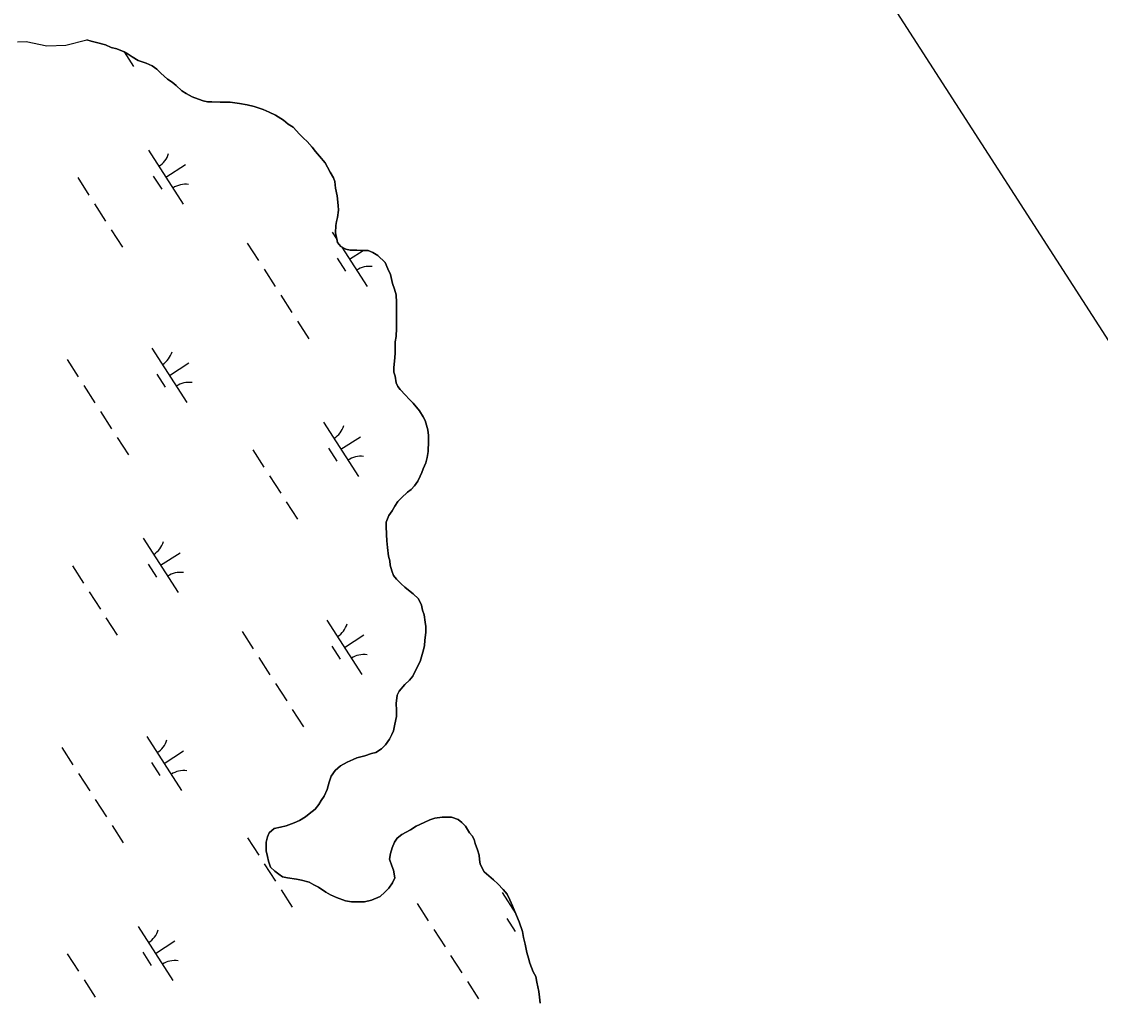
# Model space of a CAD drawing. Extents: x 3937982 to 3958556, y 219448 to 241894.
# Drawn here: x 3952193 to 3953030, y 232727 to 233488 of the extents above; entities that cross this region are included whole.
import ezdxf

# ---------------------------------------------------------------- set-up
doc = ezdxf.new("R2010")
doc.units = 0
for name, color, linetype in [('V-GRID-FRAM', 7, 'Continuous'), ('V-TOPO-SHOR', 7, 'Continuous'), ('V-WETL-SWMP', 7, 'Continuous')]:
    doc.layers.add(name, color=color, linetype=linetype)

msp = doc.modelspace()

# ---------------------------------------------------------------- linework, layer by layer
at = {"layer": 'V-GRID-FRAM'}
msp.add_lwpolyline([(3948998.173, 239513.74), (3957109.469, 226912.286), (3949780.097, 222173.81), (3941699.799, 234772.334), (3948998.173, 239513.74)], dxfattribs=at)
at = {"layer": 'V-TOPO-SHOR'}
for points in [[(3952190.179, 233471.818), (3952196.978, 233472.089), (3952213.018, 233468.648), (3952227.819, 233469.199), (3952244, 233473.34)], [(3952483.973, 233207.418), (3952483.123, 233212.591), (3952482.293, 233215.771), (3952482.257, 233219.359), (3952482.607, 233224.146), (3952483.344, 233230.134), (3952483.287, 233235.715), (3952483.25, 233239.301), (3952484.006, 233243.294), (3952484.339, 233249.676), (3952484.292, 233254.46), (3952484.223, 233261.237), (3952484.182, 233265.222), (3952484.139, 233269.607), (3952484.077, 233275.585), (3952482.836, 233279.958), (3952481.198, 233284.326), (3952479.531, 233291.486), (3952477.493, 233295.848), (3952475.451, 233300.612), (3952469.815, 233306.135), (3952465.805, 233308.486), (3952462.2, 233310.045), (3952456.62, 233309.988), (3952453.427, 233310.354), (3952448.245, 233310.301), (3952445.048, 233311.067), (3952441.043, 233313.019), (3952438.618, 233316.183), (3952437.78, 233320.162), (3952436.947, 233323.74), (3952437.289, 233329.325), (3952437.655, 233332.518), (3952438.419, 233335.715), (3952439.16, 233341.304), (3952439.124, 233344.89), (3952438.249, 233352.455), (3952436.994, 233358.423), (3952436.541, 233363.52), (3952435.316, 233366.457), (3952432.879, 233370.817), (3952430.848, 233374.624), (3952428.82, 233378.032), (3952424.464, 233383.171), (3952421.316, 233386.806), (3952418.891, 233390.05), (3952414.861, 233394.554), (3952412.203, 233397.157), (3952409.061, 233400.315), (3952404.064, 233405.605), (3952400.134, 233407.958), (3952396.593, 233411.11), (3952390.334, 233415.111), (3952385.527, 233417.297), (3952380.723, 233419.48), (3952373.764, 233421.72), (3952368.406, 233423.101), (3952362.34, 233423.996), (3952355.154, 233424.96), (3952351.326, 233425.001), (3952347.418, 233425.12), (3952340.961, 233425.214), (3952337.688, 233425.339), (3952334.254, 233426.103), (3952330.651, 233427.422), (3952325.771, 233429.206), (3952320.96, 233431.788), (3952317.829, 233433.988), (3952313.323, 233438.008), (3952310.188, 233440.687), (3952306.657, 233442.962), (3952301.346, 233447.693), (3952298.207, 233450.611), (3952294.672, 233453.286), (3952290.107, 233455.234), (3952286.986, 233456.477), (3952283.947, 233457.403), (3952279.134, 233460.145), (3952276.082, 233462.344), (3952273.035, 233464.149), (3952267.192, 233466.401), (3952262.797, 233467.393), (3952258.39, 233469.58), (3952251.435, 233471.423), (3952247.439, 233472.419), (3952244, 233473.34)], [(3952392.974, 232826.193), (3952389.761, 232828.552), (3952386.539, 232831.708), (3952384.897, 232836.476), (3952384.061, 232840.053), (3952383.219, 232844.43), (3952383.152, 232851.207), (3952384.307, 232855.205), (3952385.47, 232858.406), (3952389.423, 232861.635), (3952394.195, 232862.878), (3952398.571, 232863.72), (3952404.924, 232866.178), (3952408.893, 232867.812), (3952413.649, 232870.651), (3952416.415, 232873.071), (3952421.161, 232876.707), (3952423.915, 232880.323), (3952425.875, 232883.533), (3952428.234, 232886.746), (3952430.573, 232891.952), (3952432.111, 232897.549), (3952433.657, 232902.347), (3952436.801, 232906.765), (3952440.752, 232910.392), (3952445.905, 232913.235), (3952450.666, 232915.277), (3952453.445, 232916.499), (3952456.626, 232917.331), (3952459.806, 232918.16), (3952464.971, 232919.807), (3952468.152, 232920.636), (3952472.508, 232923.471), (3952475.664, 232926.692), (3952478.81, 232931.11), (3952480.766, 232934.716), (3952481.933, 232937.52), (3952483.076, 232942.714), (3952484.21, 232948.704), (3952484.163, 232953.486), (3952484.11, 232958.67), (3952484.841, 232965.055), (3952486.404, 232968.26), (3952490.735, 232973.487), (3952494.291, 232976.71), (3952497.049, 232979.928), (3952499.777, 232985.937), (3952502.515, 232991.147), (3952503.675, 232994.745), (3952505.213, 233000.342), (3952505.976, 233003.539), (3952506.335, 233007.529), (3952507.068, 233013.914), (3952507.023, 233018.299), (3952506.589, 233021.881), (3952505.735, 233027.456), (3952504.502, 233031.029), (3952503.664, 233035.009), (3952501.223, 233039.766), (3952497.199, 233043.713), (3952493.582, 233046.465), (3952490.768, 233048.829), (3952487.95, 233051.591), (3952484.325, 233055.143), (3952481.904, 233057.907), (3952480.673, 233061.483), (3952479.432, 233065.856), (3952478.996, 233069.438), (3952478.165, 233073.018), (3952477.298, 233079.786), (3952476.846, 233084.964), (3952476.399, 233089.742), (3952476.334, 233096.119), (3952476.303, 233099.31), (3952478.242, 233104.512), (3952480.997, 233108.126), (3952482.953, 233111.735), (3952485.306, 233115.346), (3952488.069, 233118.164), (3952492.808, 233122.598), (3952495.579, 233124.619), (3952498.339, 233127.437), (3952500.695, 233131.05), (3952502.646, 233135.056), (3952503.814, 233137.857), (3952504.981, 233140.661), (3952506.927, 233145.464), (3952508.082, 233149.461), (3952508.829, 233154.254), (3952509.149, 233162.228), (3952509.104, 233166.613), (3952508.659, 233170.994), (3952506.595, 233178.148), (3952504.971, 233180.923), (3952502.132, 233185.676), (3952497.289, 233191.607), (3952494.067, 233194.765), (3952491.245, 233197.923), (3952487.215, 233202.269), (3952485.197, 233204.64), (3952483.973, 233207.418)], [(3952595.699, 232726.201), (3952595.253, 232730.981), (3952594.811, 232735.362), (3952593.141, 232742.52), (3952592.302, 232746.896), (3952590.27, 232750.464), (3952587.81, 232757.216), (3952586.573, 232761.189), (3952585.334, 232765.562), (3952584.073, 232771.927), (3952582.826, 232777.098), (3952581.98, 232781.872), (3952579.51, 232789.421), (3952577.468, 232794.184), (3952574.204, 232801.725), (3952572.162, 232806.489), (3952570.124, 232810.851), (3952566.898, 232814.406), (3952562.868, 232818.75), (3952559.646, 232821.906), (3952556.028, 232825.06), (3952552.407, 232828.212), (3952549.159, 232834.157), (3952548.722, 232837.741), (3952548.292, 232840.926), (3952547.051, 232845.298), (3952545.409, 232850.066), (3952544.579, 232853.247), (3952542.955, 232856.02), (3952540.94, 232858.391), (3952537.698, 232863.542), (3952534.88, 232866.303), (3952532.064, 232868.666), (3952526.862, 232870.606), (3952523.276, 232870.571), (3952519.688, 232870.534), (3952514.115, 232869.68), (3952510.14, 232868.443), (3952505.778, 232866.405), (3952499.429, 232863.55), (3952495.073, 232860.716), (3952488.333, 232857.06), (3952484.774, 232854.234), (3952482.814, 232851.025), (3952480.864, 232846.619), (3952479.713, 232842.222), (3952478.959, 232837.829), (3952480.608, 232832.664), (3952481.837, 232829.488), (3952483.092, 232823.522), (3952481.14, 232819.514), (3952478.39, 232815.5), (3952475.234, 232812.278), (3952471.679, 232809.055), (3952464.93, 232806.196), (3952459.364, 232804.943), (3952452.984, 232804.877), (3952449.398, 232804.84), (3952444.606, 232805.59), (3952437.803, 232808.312), (3952432.998, 232810.255), (3952429.392, 232812.213), (3952423.77, 232816.141), (3952420.163, 232818.097), (3952416.555, 232820.055), (3952410.56, 232821.587), (3952406.567, 232822.344), (3952399.777, 232823.471), (3952395.784, 232824.229), (3952392.974, 232826.193)]]:
    msp.add_lwpolyline(points, dxfattribs=at)
at = {"layer": 'V-WETL-SWMP'}
for p, q in [((3952272.87, 233464.211), (3952280.305, 233452.661)), ((3952291.802, 233387.924), (3952318.864, 233345.88)), ((3952305.333, 233366.902), (3952320.469, 233376.644)), ((3952236.936, 233366.527), (3952245.596, 233353.073)), ((3952295.598, 233367.771), (3952302.093, 233357.681)), ((3952249.926, 233346.346), (3952258.586, 233332.892)), ((3952262.916, 233326.165), (3952271.576, 233312.711)), ((3952434.368, 233324.233), (3952438.165, 233318.335)), ((3952368.503, 233315.639), (3952377.163, 233302.185)), ((3952441.835, 233312.632), (3952461.43, 233282.19)), ((3952438.164, 233304.081), (3952444.659, 233293.991)), ((3952447.899, 233303.212), (3952458.455, 233310.007)), ((3952381.493, 233295.458), (3952390.153, 233282.004)), ((3952394.483, 233275.277), (3952403.142, 233261.823)), ((3952407.472, 233255.096), (3952416.132, 233241.642)), ((3952294.5, 233234.204), (3952321.563, 233192.161)), ((3952228.635, 233225.609), (3952237.295, 233212.155)), ((3952308.032, 233213.182), (3952323.167, 233222.925)), ((3952298.296, 233214.052), (3952304.791, 233203.961)), ((3952241.625, 233205.428), (3952250.285, 233191.974)), ((3952254.615, 233185.248), (3952263.275, 233171.794)), ((3952427.63, 233176.905), (3952454.692, 233134.862)), ((3952267.605, 233165.067), (3952276.265, 233151.613)), ((3952441.161, 233155.884), (3952456.296, 233165.626)), ((3952372.764, 233155.508), (3952381.424, 233142.054)), ((3952431.426, 233156.753), (3952437.921, 233146.663)), ((3952385.754, 233135.328), (3952394.414, 233121.874)), ((3952398.743, 233115.147), (3952407.403, 233101.693)), ((3952287.762, 233086.876), (3952314.825, 233044.833)), ((3952301.294, 233065.854), (3952316.429, 233075.597)), ((3952232.896, 233065.479), (3952241.556, 233052.025)), ((3952291.558, 233066.723), (3952298.053, 233056.633)), ((3952245.886, 233045.298), (3952254.546, 233031.844)), ((3952258.876, 233025.117), (3952267.536, 233011.663)), ((3952430.328, 233023.186), (3952457.391, 232981.142)), ((3952364.463, 233014.591), (3952373.123, 233001.137)), ((3952443.859, 233002.164), (3952458.995, 233011.907)), ((3952434.124, 233003.033), (3952440.619, 232992.943)), ((3952377.453, 232994.41), (3952386.113, 232980.956)), ((3952390.443, 232974.229), (3952399.103, 232960.775)), ((3952403.433, 232954.049), (3952412.093, 232940.595)), ((3952290.461, 232933.156), (3952317.523, 232891.113)), ((3952224.596, 232924.561), (3952233.256, 232911.107)), ((3952303.992, 232912.135), (3952319.128, 232921.877)), ((3952294.257, 232913.004), (3952300.752, 232902.913)), ((3952237.586, 232904.381), (3952246.246, 232890.927)), ((3952250.576, 232884.2), (3952259.236, 232870.746)), ((3952263.566, 232864.019), (3952272.226, 232850.565)), ((3952368.724, 232854.461), (3952377.384, 232841.007)), ((3952381.714, 232834.28), (3952390.374, 232820.826)), ((3952394.704, 232814.099), (3952403.364, 232800.645)), ((3952566.156, 232812.167), (3952576.929, 232795.432)), ((3952500.291, 232803.573), (3952508.951, 232790.119)), ((3952283.723, 232785.828), (3952310.785, 232743.785)), ((3952569.952, 232792.015), (3952576.447, 232781.925)), ((3952513.281, 232783.392), (3952521.941, 232769.938)), ((3952297.254, 232764.806), (3952312.39, 232774.549)), ((3952228.857, 232764.431), (3952237.517, 232750.977)), ((3952287.519, 232765.676), (3952294.014, 232755.585)), ((3952526.271, 232763.211), (3952534.931, 232749.757)), ((3952241.847, 232744.25), (3952250.507, 232730.796)), ((3952539.261, 232743.03), (3952547.921, 232729.576))]:
    msp.add_line(p, q, dxfattribs=at)
for points in [[(3952190.178, 233471.818), (3952196.978, 233472.088)], [(3952196.978, 233472.088), (3952213.019, 233468.649), (3952227.819, 233469.2), (3952244, 233473.34), (3952247.438, 233472.419), (3952251.434, 233471.423), (3952258.389, 233469.58), (3952262.796, 233467.393), (3952267.191, 233466.401), (3952273.034, 233464.148), (3952276.082, 233462.345), (3952279.134, 233460.144), (3952283.946, 233457.402), (3952286.985, 233456.477), (3952290.107, 233455.233), (3952294.671, 233453.286), (3952298.207, 233450.611), (3952301.346, 233447.693), (3952306.656, 233442.963), (3952310.187, 233440.687), (3952313.323, 233438.008), (3952317.829, 233433.988), (3952320.961, 233431.788), (3952325.771, 233429.206), (3952330.652, 233427.421), (3952334.253, 233426.103), (3952337.689, 233425.34), (3952340.96, 233425.214), (3952347.418, 233425.12), (3952351.326, 233425.001), (3952355.154, 233424.96), (3952362.339, 233423.996), (3952368.407, 233423.101), (3952373.763, 233421.721), (3952380.722, 233419.479), (3952385.528, 233417.296), (3952390.334, 233415.112), (3952396.593, 233411.11), (3952400.133, 233407.957), (3952404.064, 233405.605), (3952409.061, 233400.314), (3952412.202, 233397.157), (3952414.86, 233394.553), (3952418.892, 233390.049), (3952421.317, 233386.805), (3952424.463, 233383.17), (3952428.821, 233378.032), (3952430.848, 233374.624), (3952432.88, 233370.818), (3952435.316, 233366.458), (3952436.542, 233363.52), (3952436.993, 233358.422), (3952438.249, 233352.455), (3952439.123, 233344.89), (3952439.16, 233341.303), (3952438.419, 233335.714), (3952437.655, 233332.517), (3952437.289, 233329.325), (3952436.947, 233323.74), (3952437.78, 233320.161), (3952438.618, 233316.183), (3952441.042, 233313.019), (3952445.048, 233311.066), (3952448.245, 233310.301), (3952453.427, 233310.354), (3952456.62, 233309.988), (3952462.2, 233310.045), (3952465.804, 233308.487), (3952469.814, 233306.136), (3952475.451, 233300.612), (3952477.493, 233295.849), (3952479.53, 233291.485), (3952481.198, 233284.326), (3952482.836, 233279.958), (3952484.077, 233275.586), (3952484.138, 233269.607), (3952484.182, 233265.222), (3952484.223, 233261.236), (3952484.292, 233254.46), (3952484.34, 233249.677), (3952484.006, 233243.295), (3952483.25, 233239.301), (3952483.286, 233235.714), (3952483.343, 233230.133), (3952482.607, 233224.146), (3952482.257, 233219.359), (3952482.293, 233215.772), (3952483.123, 233212.591), (3952483.973, 233207.418)], [(3952483.973, 233207.418), (3952485.197, 233204.64), (3952487.214, 233202.268), (3952491.245, 233197.924), (3952494.067, 233194.764), (3952497.288, 233191.607), (3952502.132, 233185.677), (3952504.971, 233180.922), (3952506.594, 233178.148), (3952508.66, 233170.994), (3952509.103, 233166.613), (3952509.148, 233162.229), (3952508.83, 233154.253), (3952508.081, 233149.462), (3952506.926, 233145.463), (3952504.982, 233140.66), (3952503.814, 233137.858), (3952502.647, 233135.055), (3952500.695, 233131.049), (3952498.339, 233127.437), (3952495.578, 233124.619), (3952492.808, 233122.598), (3952488.069, 233118.164), (3952485.307, 233115.346), (3952482.952, 233111.734), (3952480.996, 233108.127), (3952478.242, 233104.511), (3952476.302, 233099.309), (3952476.334, 233096.12), (3952476.399, 233089.742), (3952476.846, 233084.963), (3952477.298, 233079.786), (3952478.164, 233073.018), (3952478.997, 233069.438), (3952479.432, 233065.855), (3952480.673, 233061.483), (3952481.905, 233057.907), (3952484.325, 233055.142), (3952487.949, 233051.591), (3952490.767, 233048.829), (3952493.582, 233046.466), (3952497.198, 233043.712), (3952501.224, 233039.767), (3952503.664, 233035.008), (3952504.502, 233031.03), (3952505.734, 233027.455), (3952506.588, 233021.882), (3952507.023, 233018.299), (3952507.068, 233013.915), (3952506.335, 233007.529), (3952505.977, 233003.539), (3952505.213, 233000.342), (3952503.675, 232994.745), (3952502.516, 232991.146), (3952499.778, 232985.936), (3952497.049, 232979.928), (3952494.291, 232976.711), (3952490.736, 232973.486), (3952486.404, 232968.26), (3952484.842, 232965.055), (3952484.11, 232958.669), (3952484.163, 232953.487), (3952484.211, 232948.704), (3952483.076, 232942.713), (3952481.933, 232937.519), (3952480.766, 232934.717), (3952478.809, 232931.109), (3952475.665, 232926.692), (3952472.509, 232923.471), (3952468.152, 232920.636), (3952464.972, 232919.807), (3952459.806, 232918.16), (3952456.626, 232917.33), (3952453.445, 232916.5), (3952450.667, 232915.276), (3952445.904, 232913.235), (3952440.751, 232910.392), (3952436.801, 232906.764), (3952433.657, 232902.347), (3952432.111, 232897.548), (3952430.574, 232891.951), (3952428.235, 232886.745), (3952425.875, 232883.532), (3952423.915, 232880.323), (3952421.161, 232876.707), (3952416.415, 232873.071), (3952413.649, 232870.651), (3952408.894, 232867.812), (3952404.924, 232866.177), (3952398.571, 232863.721), (3952394.194, 232862.879), (3952389.423, 232861.635), (3952385.47, 232858.406), (3952384.307, 232855.205), (3952383.151, 232851.206), (3952383.22, 232844.43), (3952384.062, 232840.054), (3952384.896, 232836.475), (3952386.539, 232831.708), (3952389.76, 232828.551), (3952392.973, 232826.192)], [(3952392.973, 232826.192), (3952395.783, 232824.228), (3952399.777, 232823.471), (3952406.566, 232822.344), (3952410.56, 232821.587), (3952416.555, 232820.054), (3952420.163, 232818.097), (3952423.77, 232816.141), (3952429.391, 232812.212), (3952432.999, 232810.255), (3952437.802, 232808.311), (3952444.607, 232805.589), (3952449.398, 232804.841), (3952452.985, 232804.877), (3952459.363, 232804.942), (3952464.931, 232806.195), (3952471.679, 232809.054), (3952475.234, 232812.279), (3952478.39, 232815.5), (3952481.14, 232819.514), (3952483.092, 232823.521), (3952481.836, 232829.487), (3952480.607, 232832.664), (3952478.96, 232837.83), (3952479.713, 232842.222), (3952480.864, 232846.619), (3952482.813, 232851.024), (3952484.773, 232854.233), (3952488.332, 232857.06), (3952495.072, 232860.716), (3952499.428, 232863.551), (3952505.777, 232866.406), (3952510.141, 232868.443), (3952514.115, 232869.679), (3952519.687, 232870.533), (3952523.275, 232870.57), (3952526.862, 232870.606), (3952532.064, 232868.666), (3952534.879, 232866.303), (3952537.697, 232863.541), (3952540.939, 232858.392), (3952542.956, 232856.02), (3952544.579, 232853.246), (3952545.408, 232850.066), (3952547.051, 232845.299), (3952548.292, 232840.926), (3952548.723, 232837.742), (3952549.158, 232834.158), (3952552.407, 232828.212), (3952556.027, 232825.06), (3952559.647, 232821.907), (3952562.868, 232818.751), (3952566.899, 232814.407), (3952570.124, 232810.852), (3952572.161, 232806.488), (3952574.203, 232801.725), (3952577.469, 232794.184), (3952579.51, 232789.421), (3952581.979, 232781.872), (3952582.825, 232777.097), (3952584.073, 232771.927), (3952585.334, 232765.562), (3952586.574, 232761.189), (3952587.811, 232757.216), (3952590.271, 232750.464), (3952592.301, 232746.897), (3952593.142, 232742.52), (3952594.81, 232735.362), (3952595.253, 232730.981), (3952595.7, 232726.202)]]:
    msp.add_lwpolyline(points, dxfattribs=at)
for centre, start, end in [((3952290.583, 233390.256), 301.99668, 343.540338), ((3952320.483, 233343.805), 81.996677, 123.540335), ((3952433.149, 233326.566), 301.99668, 304.359926), ((3952463.049, 233280.114), 81.996677, 123.540335), ((3952293.281, 233236.537), 301.99668, 343.540338), ((3952323.181, 233190.085), 81.996677, 123.540335), ((3952426.41, 233179.238), 301.99668, 343.540338), ((3952456.311, 233132.786), 81.996677, 123.540335), ((3952286.543, 233089.209), 301.99668, 343.540338), ((3952316.443, 233042.757), 81.996677, 123.540335), ((3952429.109, 233025.518), 301.99668, 343.540338), ((3952459.009, 232979.067), 81.996677, 123.540335), ((3952289.242, 232935.489), 301.99668, 343.540338), ((3952319.142, 232889.037), 81.996677, 123.540335), ((3952564.937, 232814.5), 301.99668, 304.626032), ((3952282.504, 232788.161), 301.99668, 343.540338), ((3952312.404, 232741.709), 81.996677, 123.540335)]:
    msp.add_arc(centre, 17.623, start, end, dxfattribs=at)

doc.saveas('drawing.dxf')
